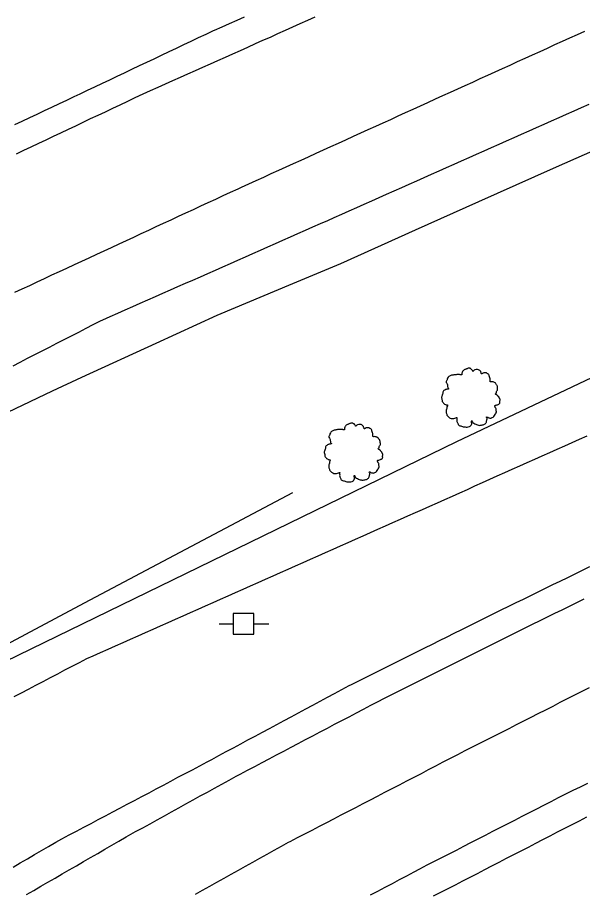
# Model space of a CAD drawing. Extents: x 1901471 to 1963503, y 756461 to 799997.
# Drawn here: x 1940945.2 to 1941014.1, y 779647.8 to 779754.5 of the extents above; entities that cross this region are included whole.
import ezdxf

# ---------------------------------------------------------------- set-up
doc = ezdxf.new("R2010")
doc.units = 0
for name, color, linetype in [('Default', 7, 'Continuous'), ('RD_DTM_BkLn1', 7, 'Continuous'), ('RD_EX_Fence_Other', 7, 'Continuous'), ('RD_EX_H2O', 7, 'Continuous'), ('RD_EX_Road', 7, 'Continuous'), ('RD_EX_UT', 7, 'Continuous'), ('RD_EX_VEG', 7, 'Continuous')]:
    doc.layers.add(name, color=color, linetype=linetype)

# ---------------------------------------------------------------- blocks, each defined once
blk = doc.blocks.new('PP')
at = {"layer": 'RD_EX_UT'}
for p, q in [((2.49, 2.51), (-2.51, 2.51)), ((-2.51, 2.51), (-2.51, -2.49)), ((2.49, -2.49), (2.49, 2.51)), ((-5.94, -0.05), (-2.47, -0.05)), ((2.42, -0.05), (6.06, -0.05)), ((-2.51, -2.49), (2.49, -2.49))]:
    blk.add_line(p, q, dxfattribs=at)
blk = doc.blocks.new('T2')
at = {"layer": 'RD_EX_VEG'}
for points in [[(0.05, 7.21), (-0.25, 7.24), (-0.57, 7.14), (-0.82, 7.04), (-1.05, 6.96), (-1.27, 6.86), (-1.57, 6.69), (-1.8, 6.49), (-1.92, 6.24), (-1.97, 6.01), (-2.02, 5.74), (-2.02, 5.56), (-2.15, 5.54), (-2.3, 5.56), (-2.55, 5.64), (-2.8, 5.64), (-3.05, 5.64), (-3.4, 5.61), (-3.75, 5.61), (-4.02, 5.56), (-4.35, 5.51), (-4.72, 5.39), (-5.07, 5.26), (-5.37, 5.01), (-5.62, 4.54), (-5.75, 4.19), (-5.9, 3.94), (-5.75, 3.49), (-5.57, 3.14), (-5.55, 2.94), (-5.47, 2.52), (-5.37, 2.29), (-5.25, 2.09), (-5.32, 2.07), (-5.7, 2.02), (-6, 1.92), (-6.42, 1.69), (-6.64, 1.47), (-6.74, 1.14), (-6.77, 0.79), (-6.87, 0.59), (-6.94, 0.32), (-6.97, 0.24), (-7.02, -0.08), (-6.92, -0.53), (-6.89, -0.88), (-6.77, -1.11), (-6.62, -1.28), (-6.44, -1.53), (-6.05, -1.76), (-5.72, -1.86), (-5.52, -1.88), (-5.7, -2.38), (-5.75, -2.73), (-5.87, -3.13), (-5.87, -3.21), (-5.92, -3.68), (-5.77, -4.01), (-5.7, -4.38), (-5.52, -4.61), (-5.25, -4.91), (-4.92, -5.13), (-4.42, -5.26), (-4.02, -5.23), (-3.45, -5.06), (-3.2, -4.98), (-3.22, -5.16), (-3.2, -5.53), (-3.2, -5.96), (-3.05, -6.28), (-2.95, -6.56), (-2.8, -6.81), (-2.47, -7.03), (-2.07, -7.11), (-1.65, -7.26), (-1.2, -7.33), (-0.7, -7.36), (-0.1, -7.21), (0.18, -7.08), (0.28, -6.91), (0.48, -6.53), (0.43, -6.31), (0.45, -5.71), (0.55, -5.88), (0.73, -6.23), (1.23, -6.53), (1.63, -6.71), (2.1, -6.86), (2.4, -6.93), (2.88, -6.86), (3.25, -6.78), (3.63, -6.66), (3.93, -6.38), (4.1, -6.11), (4.15, -5.83), (4.23, -5.46), (4.28, -5.28)], [(4.28, -5.28), (4.2, -5.11), (4.15, -4.86), (4.23, -4.88), (4.4, -4.93), (4.68, -5.06), (4.9, -5.13), (5.23, -5.11), (5.5, -5.01), (5.95, -4.73), (6.22, -4.26), (6.5, -3.86), (6.57, -3.53), (6.52, -3.31), (6.5, -2.81), (6.3, -2.56), (6.25, -2.43), (6.15, -2.03), (6.22, -1.98), (6.5, -1.93), (6.87, -1.81), (7.15, -1.68), (7.37, -1.51), (7.45, -1.28), (7.42, -0.88), (7.47, -0.48), (7.4, -0.33), (7.3, -0.18), (7.22, 0.02), (7.07, 0.17), (6.97, 0.32), (6.87, 0.42), (6.75, 0.57), (6.57, 0.69), (6.42, 0.74), (6.37, 0.89), (6.52, 1.09), (6.57, 1.19), (6.6, 1.42), (6.82, 1.77), (6.87, 2.17), (6.82, 2.59), (6.77, 2.87), (6.62, 3.14), (6.42, 3.39), (6.3, 3.56), (6.12, 3.69), (5.8, 3.81), (5.55, 3.86), (5.2, 3.86), (5, 3.91), (5.03, 3.96), (5.03, 4.11), (5.03, 4.39), (4.95, 4.84), (4.8, 5.34), (4.8, 5.36), (4.7, 5.61), (4.48, 5.81), (4.3, 5.91), (4.1, 6.04), (3.85, 6.06), (3.55, 6.06), (3.28, 6.01), (3.08, 5.91), (2.9, 5.79), (2.83, 5.94), (2.73, 6.24), (2.68, 6.39), (2.53, 6.56), (2.3, 6.76), (1.85, 6.89), (1.23, 6.81), (0.93, 6.61), (0.78, 6.44), (0.73, 6.56), (0.53, 6.76), (0.43, 6.94), (0.25, 7.06), (0.1, 7.16), (0, 7.21)]]:
    blk.add_spline(points, degree=3, dxfattribs=at)

msp = doc.modelspace()

# ---------------------------------------------------------------- linework, layer by layer
at = {"layer": 'RD_DTM_BkLn1'}
msp.add_lwpolyline([(1940899.77, 779685.78), (1940906.59, 779688.6), (1940915.63, 779692.87), (1940921.72, 779695.75), (1940930.73, 779700.08), (1940939.74, 779704.42), (1940940.41, 779704.74), (1940949.46, 779709.01), (1940953.01, 779710.68), (1940962.1, 779714.85), (1940969.52, 779718.26), (1940978.75, 779722.11), (1940984.6, 779724.55), (1940993.72, 779728.65), (1941001.41, 779732.1), (1941010.55, 779736.15), (1941017.07, 779739.04)], dxfattribs=at)
at = {"layer": 'RD_EX_Fence_Other'}
msp.add_lwpolyline([(1940588, 779237.71), (1940621.08, 779319.22), (1940644.7, 779375.93), (1940668.32, 779419.32), (1940705.35, 779473.74), (1940740.92, 779517.9), (1940769.2, 779548.76), (1940799.77, 779577.61), (1940836.16, 779606.88), (1940888.14, 779644.88), (1940935.78, 779672.22), (1940998.75, 779702.85), (1941091.16, 779746.65), (1941164.37, 779777.83)], dxfattribs=at)
at = {"layer": 'RD_EX_H2O'}
msp.add_lwpolyline([(1941014.59, 779703.52), (1941013.68, 779703.11), (1941012.77, 779702.7), (1941011.86, 779702.29), (1941010.94, 779701.89), (1941010.03, 779701.48), (1941009.12, 779701.07), (1941008.2, 779700.66), (1941007.29, 779700.25), (1941006.38, 779699.84), (1941005.47, 779699.43), (1941004.55, 779699.03), (1941003.64, 779698.62), (1941002.73, 779698.21), (1941001.82, 779697.8), (1941000.9, 779697.39), (1940999.99, 779696.98), (1940999.08, 779696.57), (1940998.16, 779696.17), (1940997.25, 779695.76), (1940996.34, 779695.35), (1940995.43, 779694.94), (1940994.51, 779694.53), (1940993.66, 779694.15), (1940992.75, 779693.75), (1940991.84, 779693.34), (1940990.92, 779692.93), (1940990.01, 779692.53), (1940989.09, 779692.12), (1940988.18, 779691.72), (1940987.27, 779691.31), (1940986.35, 779690.9), (1940985.44, 779690.5), (1940984.52, 779690.09), (1940983.61, 779689.69), (1940982.7, 779689.28), (1940981.78, 779688.88), (1940980.87, 779688.47), (1940980.87, 779688.47), (1940979.96, 779688.06), (1940979.04, 779687.66), (1940978.13, 779687.25), (1940977.21, 779686.85), (1940976.3, 779686.44), (1940975.39, 779686.03), (1940974.47, 779685.63), (1940973.56, 779685.22), (1940972.64, 779684.82), (1940971.73, 779684.41), (1940970.82, 779684), (1940969.9, 779683.6), (1940968.99, 779683.19), (1940968.07, 779682.79), (1940967.16, 779682.38), (1940966.25, 779681.98), (1940965.33, 779681.57), (1940964.42, 779681.16), (1940963.5, 779680.76), (1940962.59, 779680.35), (1940961.68, 779679.95), (1940960.76, 779679.54), (1940959.85, 779679.13), (1940958.94, 779678.73), (1940958.02, 779678.32), (1940957.11, 779677.92), (1940956.19, 779677.51), (1940955.28, 779677.1), (1940954.37, 779676.7), (1940953.59, 779676.36), (1940952.71, 779675.89), (1940951.82, 779675.43), (1940950.93, 779674.97), (1940950.05, 779674.5), (1940949.16, 779674.04), (1940948.28, 779673.57), (1940947.39, 779673.11), (1940946.5, 779672.65), (1940945.62, 779672.18), (1940944.73, 779671.72)], dxfattribs=at)
at = {"layer": 'RD_EX_Road'}
for points in [[(1940944.87, 779741.47), (1940945.77, 779741.9), (1940946.68, 779742.32), (1940947.58, 779742.75), (1940948.49, 779743.18), (1940949.39, 779743.6), (1940950.3, 779744.03), (1940951.2, 779744.46), (1940952.11, 779744.88), (1940952.82, 779745.22), (1940953.72, 779745.65), (1940954.62, 779746.07), (1940955.53, 779746.5), (1940956.43, 779746.93), (1940957.33, 779747.36), (1940958.24, 779747.79), (1940959.14, 779748.22), (1940960.04, 779748.65), (1940960.95, 779749.07), (1940961.85, 779749.5), (1940962.76, 779749.93), (1940963.66, 779750.36), (1940964.56, 779750.79), (1940965.47, 779751.22), (1940966.37, 779751.65), (1940967.27, 779752.08), (1940968.18, 779752.5), (1940969.08, 779752.93), (1940969.21, 779752.99), (1940970.12, 779753.4), (1940971.04, 779753.8), (1940971.95, 779754.2), (1940972.87, 779754.6)], [(1940945.06, 779737.91), (1940945.96, 779738.34), (1940946.87, 779738.77), (1940947.77, 779739.2), (1940948.67, 779739.62), (1940949.58, 779740.05), (1940950.48, 779740.48), (1940951.39, 779740.9), (1940952.29, 779741.33), (1940953.19, 779741.76), (1940954.1, 779742.19), (1940955, 779742.61), (1940955.91, 779743.04), (1940956.81, 779743.47), (1940957.72, 779743.89), (1940958.62, 779744.32), (1940959.52, 779744.75), (1940960.49, 779745.21), (1940961.41, 779745.61), (1940962.32, 779746.02), (1940963.23, 779746.43), (1940964.14, 779746.84), (1940965.06, 779747.25), (1940965.97, 779747.66), (1940966.88, 779748.06), (1940966.88, 779748.06), (1940967.8, 779748.47), (1940968.71, 779748.88), (1940969.62, 779749.29), (1940970.54, 779749.7), (1940971.45, 779750.1), (1940972.36, 779750.51), (1940973.27, 779750.92), (1940974.19, 779751.33), (1940975.1, 779751.74), (1940976.01, 779752.14), (1940976.93, 779752.55), (1940977.84, 779752.96), (1940978.75, 779753.37), (1940979.66, 779753.78), (1940980.58, 779754.19), (1940981.49, 779754.59)], [(1941014.31, 779752.82), (1941013.4, 779752.41), (1941012.49, 779751.99), (1941011.58, 779751.58), (1941010.67, 779751.17), (1941009.76, 779750.75), (1941008.85, 779750.34), (1941007.94, 779749.92), (1941007.03, 779749.51), (1941006.12, 779749.1), (1941005.21, 779748.68), (1941004.29, 779748.27), (1941003.38, 779747.86), (1941002.47, 779747.44), (1941001.56, 779747.03), (1941000.65, 779746.61), (1940999.74, 779746.2), (1940998.83, 779745.79), (1940997.92, 779745.37), (1940997.01, 779744.96), (1940996.1, 779744.55), (1940995.19, 779744.13), (1940994.28, 779743.72), (1940993.37, 779743.31), (1940992.46, 779742.89), (1940991.55, 779742.48), (1940990.64, 779742.06), (1940989.73, 779741.65), (1940988.82, 779741.24), (1940987.91, 779740.82), (1940987, 779740.41), (1940986.09, 779740), (1940985.18, 779739.58), (1940984.27, 779739.17), (1940983.36, 779738.76), (1940982.45, 779738.34), (1940981.54, 779737.93), (1940980.63, 779737.51), (1940979.72, 779737.1), (1940978.81, 779736.69), (1940977.9, 779736.27), (1940976.99, 779735.86), (1940976.08, 779735.45), (1940975.17, 779735.03), (1940974.26, 779734.62), (1940973.35, 779734.21), (1940972.44, 779733.79), (1940972.04, 779733.61), (1940971.13, 779733.19), (1940970.22, 779732.77), (1940969.31, 779732.35), (1940968.41, 779731.93), (1940967.5, 779731.51), (1940966.59, 779731.09), (1940965.68, 779730.67), (1940964.78, 779730.25), (1940963.87, 779729.83), (1940962.96, 779729.41), (1940962.06, 779728.99), (1940961.15, 779728.57), (1940960.24, 779728.15), (1940959.33, 779727.72), (1940958.43, 779727.3), (1940957.52, 779726.88), (1940956.61, 779726.46), (1940955.7, 779726.04), (1940954.8, 779725.62), (1940953.89, 779725.2), (1940952.98, 779724.78), (1940952.08, 779724.36), (1940951.17, 779723.94), (1940950.26, 779723.52), (1940949.35, 779723.1), (1940948.45, 779722.68), (1940947.54, 779722.26), (1940946.63, 779721.84), (1940945.72, 779721.42), (1940944.82, 779721)], [(1941014.82, 779743.9), (1941013.91, 779743.5), (1941012.99, 779743.09), (1941012.08, 779742.68), (1941011.17, 779742.28), (1941010.25, 779741.87), (1941009.34, 779741.47), (1941008.42, 779741.06), (1941007.51, 779740.65), (1941006.6, 779740.25), (1941005.68, 779739.84), (1941004.77, 779739.44), (1941003.86, 779739.03), (1941002.94, 779738.63), (1941002.03, 779738.22), (1941001.12, 779737.81), (1941000.2, 779737.41), (1940999.29, 779737), (1940998.38, 779736.6), (1940997.46, 779736.19), (1940996.55, 779735.78), (1940995.63, 779735.38), (1940994.72, 779734.97), (1940993.81, 779734.57), (1940992.89, 779734.16), (1940991.98, 779733.76), (1940991.07, 779733.35), (1940990.15, 779732.94), (1940989.24, 779732.54), (1940988.33, 779732.13), (1940987.41, 779731.73), (1940986.5, 779731.32), (1940985.58, 779730.91), (1940984.67, 779730.51), (1940983.76, 779730.1), (1940982.99, 779729.76), (1940982.07, 779729.36), (1940981.16, 779728.95), (1940980.24, 779728.55), (1940979.33, 779728.14), (1940978.41, 779727.74), (1940977.5, 779727.34), (1940976.58, 779726.93), (1940975.67, 779726.53), (1940974.76, 779726.13), (1940973.84, 779725.72), (1940972.93, 779725.32), (1940972.01, 779724.91), (1940971.1, 779724.51), (1940970.18, 779724.11), (1940969.27, 779723.7), (1940968.35, 779723.3), (1940967.44, 779722.89), (1940966.52, 779722.49), (1940965.61, 779722.09), (1940964.69, 779721.68), (1940963.78, 779721.28), (1940962.87, 779720.87), (1940961.95, 779720.47), (1940961.04, 779720.07), (1940960.12, 779719.66), (1940959.21, 779719.26), (1940958.29, 779718.85), (1940957.38, 779718.45), (1940956.46, 779718.05), (1940955.55, 779717.64), (1940955.27, 779717.52), (1940954.38, 779717.06), (1940953.5, 779716.61), (1940952.61, 779716.15), (1940951.72, 779715.69), (1940950.83, 779715.24), (1940949.94, 779714.78), (1940949.05, 779714.32), (1940948.16, 779713.86), (1940947.27, 779713.41), (1940946.38, 779712.95), (1940945.49, 779712.49), (1940944.6, 779712.04)], [(1940944.67, 779650.99), (1940945.53, 779651.5), (1940946.4, 779652), (1940947.26, 779652.51), (1940948.12, 779653.02), (1940948.98, 779653.52), (1940949.85, 779654.03), (1940950.61, 779654.44), (1940951.5, 779654.91), (1940952.38, 779655.37), (1940953.27, 779655.84), (1940954.15, 779656.31), (1940955.03, 779656.78), (1940955.92, 779657.25), (1940956.8, 779657.71), (1940957.68, 779658.18), (1940958.57, 779658.65), (1940959.45, 779659.12), (1940960.33, 779659.59), (1940961.22, 779660.05), (1940962.1, 779660.52), (1940962.99, 779660.99), (1940963.87, 779661.46), (1940964.75, 779661.93), (1940965.64, 779662.39), (1940965.64, 779662.39), (1940966.52, 779662.86), (1940967.4, 779663.33), (1940968.29, 779663.8), (1940968.87, 779664.11), (1940969.75, 779664.59), (1940970.63, 779665.06), (1940971.52, 779665.53), (1940972.4, 779666.01), (1940973.28, 779666.48), (1940974.16, 779666.95), (1940975.04, 779667.43), (1940975.92, 779667.9), (1940976.8, 779668.37), (1940977.68, 779668.85), (1940978.56, 779669.32), (1940979.44, 779669.79), (1940980.32, 779670.27), (1940981.21, 779670.74), (1940982.09, 779671.21), (1940982.97, 779671.69), (1940983.85, 779672.16), (1940984.73, 779672.63), (1940985.61, 779673.11), (1940985.91, 779673.26), (1940986.81, 779673.7), (1940987.7, 779674.15), (1940988.6, 779674.59), (1940989.49, 779675.04), (1940990.39, 779675.49), (1940991.28, 779675.93), (1940992.18, 779676.38), (1940993.07, 779676.82), (1940993.97, 779677.27), (1940994.86, 779677.72), (1940995.76, 779678.16), (1940996.65, 779678.61), (1940997.55, 779679.05), (1940998.44, 779679.5), (1940999.34, 779679.95), (1941000.23, 779680.39), (1941001.13, 779680.84), (1941002.02, 779681.28), (1941002.92, 779681.73), (1941003.27, 779681.9), (1941004.17, 779682.34), (1941005.07, 779682.78), (1941005.97, 779683.22), (1941006.87, 779683.66), (1941007.77, 779684.09), (1941008.67, 779684.53), (1941009.56, 779684.97), (1941010.46, 779685.41), (1941011.36, 779685.85), (1941012.26, 779686.29), (1941013.16, 779686.72), (1941014.06, 779687.16), (1941014.96, 779687.6)], [(1940946.3, 779647.66), (1940947.16, 779648.16), (1940948.03, 779648.66), (1940948.89, 779649.16), (1940949.76, 779649.66), (1940950.63, 779650.16), (1940951.49, 779650.66), (1940952.36, 779651.16), (1940953.22, 779651.66), (1940954.09, 779652.16), (1940954.96, 779652.66), (1940955.82, 779653.16), (1940956.69, 779653.66), (1940957.55, 779654.16), (1940958.42, 779654.66), (1940958.72, 779654.83), (1940959.59, 779655.31), (1940960.47, 779655.79), (1940961.34, 779656.27), (1940962.22, 779656.76), (1940963.1, 779657.24), (1940963.97, 779657.72), (1940964.85, 779658.21), (1940965.72, 779658.69), (1940966.6, 779659.17), (1940967.47, 779659.66), (1940968.35, 779660.14), (1940969.22, 779660.62), (1940970.1, 779661.11), (1940970.98, 779661.59), (1940971.85, 779662.07), (1940972.34, 779662.33), (1940973.23, 779662.8), (1940974.11, 779663.26), (1940975, 779663.73), (1940975.88, 779664.19), (1940976.76, 779664.66), (1940977.65, 779665.13), (1940978.53, 779665.59), (1940979.42, 779666.06), (1940980.3, 779666.52), (1940981.19, 779666.99), (1940982.07, 779667.46), (1940982.96, 779667.92), (1940983.84, 779668.39), (1940984.73, 779668.85), (1940985.61, 779669.32), (1940986.5, 779669.79), (1940987.38, 779670.25), (1940988.27, 779670.72), (1940989.15, 779671.18), (1940989.83, 779671.52), (1940990.73, 779671.97), (1940991.62, 779672.42), (1940992.52, 779672.87), (1940993.41, 779673.31), (1940994.31, 779673.76), (1940995.2, 779674.21), (1940996.09, 779674.65), (1940996.99, 779675.1), (1940997.88, 779675.55), (1940998.78, 779675.99), (1940999.67, 779676.44), (1941000.57, 779676.89), (1941001.46, 779677.34), (1941002.36, 779677.78), (1941003.25, 779678.23), (1941004.15, 779678.68), (1941005.04, 779679.12), (1941005.93, 779679.57), (1941006.83, 779680.02), (1941007.72, 779680.46), (1941007.99, 779680.6), (1941008.89, 779681.04), (1941009.79, 779681.48), (1941010.68, 779681.92), (1941011.58, 779682.36), (1941012.48, 779682.8), (1941013.38, 779683.24), (1941014.28, 779683.68)], [(1940966.88, 779647.69), (1940967.75, 779648.18), (1940968.62, 779648.66), (1940969.5, 779649.15), (1940970.37, 779649.64), (1940971.24, 779650.13), (1940972.12, 779650.61), (1940972.99, 779651.1), (1940973.86, 779651.59), (1940974.74, 779652.08), (1940975.61, 779652.56), (1940976.48, 779653.05), (1940977.36, 779653.54), (1940978.23, 779654.02), (1940978.23, 779654.02), (1940978.44, 779654.13), (1940979.33, 779654.59), (1940980.22, 779655.05), (1940981.1, 779655.51), (1940981.99, 779655.97), (1940982.88, 779656.43), (1940983.77, 779656.89), (1940984.66, 779657.35), (1940985.54, 779657.81), (1940986.43, 779658.27), (1940987.32, 779658.73), (1940988.21, 779659.19), (1940989.09, 779659.65), (1940989.98, 779660.11), (1940990.87, 779660.57), (1940991.76, 779661.03), (1940992.65, 779661.49), (1940993.53, 779661.95), (1940994.42, 779662.41), (1940995.31, 779662.88), (1940996.2, 779663.34), (1940997.09, 779663.8), (1940997.97, 779664.26), (1940998.86, 779664.72), (1940999.75, 779665.18), (1941000.66, 779665.64), (1941001.55, 779666.09), (1941002.44, 779666.54), (1941003.33, 779666.99), (1941004.23, 779667.45), (1941005.12, 779667.9), (1941006.01, 779668.35), (1941006.9, 779668.81), (1941007.79, 779669.26), (1941008.68, 779669.71), (1941009.58, 779670.16), (1941010.47, 779670.62), (1941011.36, 779671.07), (1941012.25, 779671.52), (1941013.14, 779671.97), (1941014.04, 779672.43), (1941014.93, 779672.88)], [(1940988.24, 779647.6), (1940989.12, 779648.07), (1940990, 779648.54), (1940990.89, 779649.01), (1940991.77, 779649.47), (1940992.65, 779649.94), (1940993.54, 779650.41), (1940994.24, 779650.79), (1940995.13, 779651.25), (1940996.02, 779651.7), (1940996.91, 779652.16), (1940997.8, 779652.62), (1940998.69, 779653.07), (1940999.58, 779653.53), (1941000.47, 779653.98), (1941001.36, 779654.44), (1941002.25, 779654.9), (1941003.14, 779655.35), (1941004.03, 779655.81), (1941004.92, 779656.26), (1941005.81, 779656.72), (1941006.7, 779657.18), (1941007.59, 779657.63), (1941008.48, 779658.09), (1941009.37, 779658.55), (1941010.26, 779659), (1941011.15, 779659.46), (1941012.03, 779659.91), (1941012.93, 779660.35), (1941013.83, 779660.79), (1941014.73, 779661.23)], [(1940995.92, 779647.47), (1940996.81, 779647.93), (1940997.7, 779648.39), (1940998.58, 779648.84), (1940999.47, 779649.3), (1941000.36, 779649.76), (1941001.25, 779650.22), (1941002.14, 779650.68), (1941003.03, 779651.14), (1941003.92, 779651.6), (1941004.8, 779652.06), (1941005.69, 779652.52), (1941006.58, 779652.97), (1941007.47, 779653.43), (1941008.36, 779653.89), (1941009.25, 779654.35), (1941010.13, 779654.81), (1941011.02, 779655.27), (1941011.91, 779655.73), (1941012.8, 779656.19), (1941013.69, 779656.64), (1941014.58, 779657.1)]]:
    msp.add_lwpolyline(points, dxfattribs=at)
at = {"layer": 'RD_EX_VEG'}
msp.add_lwpolyline([(1940934.81, 779673.31), (1940953.37, 779683.2), (1940978.74, 779696.63)], dxfattribs=at)

# ---------------------------------------------------------------- block references
at = {"layer": 'Default', "xscale": 0.5039370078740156, "yscale": 0.5039370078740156}
msp.add_blockref('PP', (1940972.76, 779680.64), dxfattribs=at)
at = {"layer": 'RD_EX_VEG', "xscale": 0.4921259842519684, "yscale": 0.4921259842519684}
for p in [(1941000.34, 779708.23), (1940986.04, 779701.54)]:
    msp.add_blockref('T2', p, dxfattribs=at)

doc.saveas('drawing.dxf')
